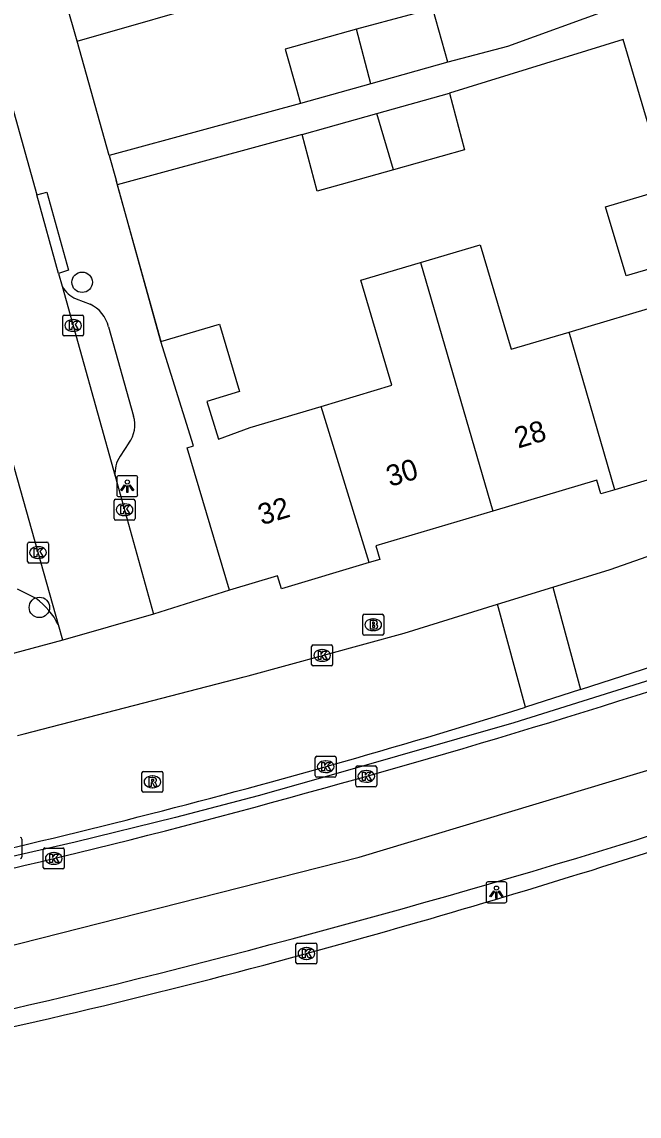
# Model space of a CAD drawing. Extents: x 161845 to 162341, y 381620 to 382158.
# Drawn here: x 162218.3 to 162247.8, y 381624.7 to 381677 of the extents above; entities that cross this region are included whole.
import ezdxf

# ---------------------------------------------------------------- set-up
doc = ezdxf.new("R2010")
doc.units = 0
for name, color, linetype in [('IMGEO_Boom', 7, 'Continuous'), ('IMGEO_Brandkraan', 7, 'Continuous'), ('IMGEO_Hek', 7, 'Continuous'), ('IMGEO_Kolk', 7, 'Continuous'), ('IMGEO_Lichtpunt', 7, 'Continuous'), ('IMGEO_Muur', 7, 'Continuous'), ('IMGEO_Pand', 7, 'Continuous'), ('IMGEO_Pand_nummerreeks', 7, 'Continuous'), ('IMGEO_Rijbaan_lokaal_open', 7, 'Continuous'), ('IMGEO_Rijbaan_regionaal_gesloten', 7, 'Continuous'), ('IMGEO_Rioolput', 7, 'Continuous'), ('IMGEO_Voetpad_open', 7, 'Continuous')]:
    doc.layers.add(name, color=color, linetype=linetype)

msp = doc.modelspace()

# ---------------------------------------------------------------- linework, layer by layer
at = {"layer": 'IMGEO_Boom'}
for centre in [(162221.204, 381664.549), (162219.161, 381649.012)]:
    msp.add_circle(centre, 0.489, dxfattribs=at)
at = {"layer": 'IMGEO_Brandkraan'}
for p, q in [((162234.609, 381647.757), (162234.609, 381648.609)), ((162234.684, 381648.683), (162235.536, 381648.683)), ((162235.61, 381648.609), (162235.61, 381647.757)), ((162235.097, 381648.463), (162235.122, 381648.463)), ((162235.536, 381647.683), (162234.684, 381647.683)), ((162235.12, 381647.903), (162235.095, 381647.903))]:
    msp.add_line(p, q, dxfattribs=at)
for points in [[(162234.609, 381647.757), (162234.609, 381648.609)], [(162234.684, 381648.683), (162235.536, 381648.683)], [(162235.61, 381648.609), (162235.61, 381647.757)], [(162234.957, 381648.383), (162234.957, 381647.983), (162235.17, 381647.983)], [(162235.188, 381648.383), (162234.957, 381648.383)], [(162235.136, 381648.302), (162235.082, 381648.302), (162235.082, 381648.226)], [(162235.082, 381648.226), (162235.135, 381648.226)], [(162235.144, 381648.15), (162235.082, 381648.15), (162235.082, 381648.069)], [(162235.082, 381648.069), (162235.144, 381648.069)], [(162235.536, 381647.683), (162234.684, 381647.683)]]:
    msp.add_lwpolyline(points, dxfattribs=at)
for centre, radius, start, end in [((162234.686, 381648.607), 0.0765, 91.552, 178.448), ((162234.686, 381648.607), 0.0765, 91.552, 178.448), ((162235.534, 381648.607), 0.0765, 1.552, 88.448), ((162235.534, 381648.607), 0.0765, 1.552, 88.448), ((162235.137, 381648.264), 0.0379, 267.8285, 90.9355), ((162235.145, 381648.109), 0.0404, 269.8759, 90.5077), ((162235.176, 381648.234), 0.251, 268.6676, 293.5347), ((162235.192, 381648.238), 0.145, 59.4692, 91.5367), ((162235.217, 381648.285), 0.0922, 285.5137, 58.1501), ((162235.222, 381648.093), 0.105, 301.3115, 78.989), ((162234.686, 381647.759), 0.0765, 181.552, 268.448), ((162234.686, 381647.759), 0.0765, 181.552, 268.448), ((162235.534, 381647.759), 0.0765, 271.552, 358.448), ((162235.534, 381647.759), 0.0765, 271.552, 358.448)]:
    msp.add_arc(centre, radius, start, end, dxfattribs=at)
for centre, major_axis, ratio, start_param, end_param in [((162235.096, 381648.183), (-0.387, 0.002), 0.722429, 4.712389, 7.853982), ((162235.121, 381648.183), (-0.39, 0.002), 0.717154, 1.570796, 4.712389)]:
    msp.add_ellipse(centre, major_axis=major_axis, ratio=ratio, start_param=start_param, end_param=end_param, dxfattribs=at)
at = {"layer": 'IMGEO_Hek'}
msp.add_lwpolyline([(162266.331, 381651.929), (162261.152, 381649.927), (162250.04, 381646.074), (162241.823, 381643.497), (162233.545, 381641.12), (162229.612, 381640.011), (162225.666, 381638.966), (162220.873, 381637.787), (162217.165, 381636.942), (162213.136, 381635.998), (162208.014, 381634.881), (162199.733, 381633.272), (162194.605, 381632.38), (162187.696, 381631.333), (162181.837, 381630.583), (162175.425, 381629.906), (162170.79, 381629.51), (162167.399, 381629.27), (162161.318, 381628.942), (162155.604, 381628.756), (162151.691, 381628.719), (162146.625, 381628.693)], dxfattribs=at)
at = {"layer": 'IMGEO_Kolk'}
for p, q in [((162220.274, 381662.059), (162220.274, 381662.911)), ((162220.349, 381662.985), (162221.201, 381662.985)), ((162220.762, 381662.765), (162220.787, 381662.765)), ((162221.275, 381662.911), (162221.275, 381662.059)), ((162220.785, 381662.205), (162220.76, 381662.205)), ((162221.201, 381661.985), (162220.349, 381661.985)), ((162222.729, 381653.255), (162222.729, 381654.107)), ((162222.804, 381654.181), (162223.656, 381654.181)), ((162223.217, 381653.961), (162223.242, 381653.961)), ((162223.73, 381654.107), (162223.73, 381653.255)), ((162223.24, 381653.401), (162223.215, 381653.401)), ((162223.656, 381653.181), (162222.804, 381653.181)), ((162218.595, 381651.205), (162218.595, 381652.057)), ((162218.67, 381652.131), (162219.522, 381652.131)), ((162219.083, 381651.911), (162219.108, 381651.911)), ((162219.596, 381652.057), (162219.596, 381651.205)), ((162219.522, 381651.131), (162218.67, 381651.131)), ((162219.106, 381651.351), (162219.081, 381651.351)), ((162232.167, 381646.291), (162232.167, 381647.143)), ((162232.242, 381647.217), (162233.094, 381647.217)), ((162232.655, 381646.997), (162232.68, 381646.997)), ((162233.168, 381647.143), (162233.168, 381646.291)), ((162232.678, 381646.437), (162232.653, 381646.437)), ((162233.094, 381646.217), (162232.242, 381646.217)), ((162232.338, 381640.975), (162232.338, 381641.827)), ((162232.413, 381641.901), (162233.265, 381641.901)), ((162233.339, 381641.827), (162233.339, 381640.975)), ((162232.826, 381641.681), (162232.851, 381641.681)), ((162234.278, 381640.513), (162234.278, 381641.365)), ((162234.353, 381641.439), (162235.205, 381641.439)), ((162234.766, 381641.219), (162234.791, 381641.219)), ((162235.279, 381641.365), (162235.279, 381640.513)), ((162233.265, 381640.901), (162232.413, 381640.901)), ((162232.849, 381641.121), (162232.824, 381641.121)), ((162234.789, 381640.659), (162234.764, 381640.659)), ((162235.205, 381640.439), (162234.353, 381640.439)), ((162218.325, 381637.942), (162218.325, 381637.09)), ((162219.422, 381637.515), (162220.274, 381637.515)), ((162219.347, 381636.589), (162219.347, 381637.441)), ((162219.835, 381637.295), (162219.86, 381637.295)), ((162220.348, 381637.441), (162220.348, 381636.589)), ((162220.274, 381636.515), (162219.422, 381636.515)), ((162219.858, 381636.735), (162219.833, 381636.735)), ((162231.416, 381632.048), (162231.416, 381632.9)), ((162231.491, 381632.974), (162232.343, 381632.974)), ((162232.417, 381632.9), (162232.417, 381632.048)), ((162231.904, 381632.754), (162231.929, 381632.754)), ((162232.343, 381631.974), (162231.491, 381631.974)), ((162231.927, 381632.194), (162231.902, 381632.194))]:
    msp.add_line(p, q, dxfattribs=at)
for points in [[(162220.274, 381662.059), (162220.274, 381662.911)], [(162220.349, 381662.985), (162221.201, 381662.985)], [(162220.595, 381662.685), (162220.718, 381662.685), (162220.718, 381662.534), (162220.848, 381662.685), (162221.012, 381662.685), (162220.866, 381662.534), (162221.019, 381662.285), (162220.867, 381662.285), (162220.782, 381662.449), (162220.718, 381662.382), (162220.718, 381662.285), (162220.595, 381662.285), (162220.595, 381662.685)], [(162221.275, 381662.911), (162221.275, 381662.059)], [(162221.201, 381661.985), (162220.349, 381661.985)], [(162222.729, 381653.255), (162222.729, 381654.107)], [(162222.804, 381654.181), (162223.656, 381654.181)], [(162223.05, 381653.881), (162223.173, 381653.881), (162223.173, 381653.73), (162223.303, 381653.881), (162223.467, 381653.881), (162223.321, 381653.73), (162223.474, 381653.481), (162223.322, 381653.481), (162223.237, 381653.645), (162223.173, 381653.578), (162223.173, 381653.481), (162223.05, 381653.481), (162223.05, 381653.881)], [(162223.73, 381654.107), (162223.73, 381653.255)], [(162223.656, 381653.181), (162222.804, 381653.181)], [(162218.595, 381651.205), (162218.595, 381652.057)], [(162218.67, 381652.131), (162219.522, 381652.131)], [(162218.916, 381651.831), (162219.039, 381651.831), (162219.039, 381651.68), (162219.169, 381651.831), (162219.333, 381651.831), (162219.187, 381651.68), (162219.34, 381651.431), (162219.188, 381651.431), (162219.103, 381651.595), (162219.039, 381651.528), (162219.039, 381651.431), (162218.916, 381651.431), (162218.916, 381651.831)], [(162219.596, 381652.057), (162219.596, 381651.205)], [(162219.522, 381651.131), (162218.67, 381651.131)], [(162232.167, 381646.291), (162232.167, 381647.143)], [(162232.242, 381647.217), (162233.094, 381647.217)], [(162233.168, 381647.143), (162233.168, 381646.291)], [(162232.488, 381646.917), (162232.611, 381646.917), (162232.611, 381646.766), (162232.741, 381646.917), (162232.905, 381646.917), (162232.759, 381646.766), (162232.912, 381646.517), (162232.76, 381646.517), (162232.675, 381646.681), (162232.611, 381646.614), (162232.611, 381646.517), (162232.488, 381646.517), (162232.488, 381646.917)], [(162233.094, 381646.217), (162232.242, 381646.217)], [(162232.338, 381640.975), (162232.338, 381641.827)], [(162232.413, 381641.901), (162233.265, 381641.901)], [(162233.339, 381641.827), (162233.339, 381640.975)], [(162232.659, 381641.601), (162232.782, 381641.601), (162232.782, 381641.45), (162232.912, 381641.601), (162233.076, 381641.601), (162232.93, 381641.45), (162233.083, 381641.201), (162232.931, 381641.201), (162232.846, 381641.365), (162232.782, 381641.298), (162232.782, 381641.201), (162232.659, 381641.201), (162232.659, 381641.601)], [(162234.278, 381640.513), (162234.278, 381641.365)], [(162234.353, 381641.439), (162235.205, 381641.439)], [(162235.279, 381641.365), (162235.279, 381640.513)], [(162233.265, 381640.901), (162232.413, 381640.901)], [(162234.599, 381641.139), (162234.722, 381641.139), (162234.722, 381640.988), (162234.852, 381641.139), (162235.016, 381641.139), (162234.87, 381640.988), (162235.023, 381640.739), (162234.871, 381640.739), (162234.786, 381640.903), (162234.722, 381640.836), (162234.722, 381640.739), (162234.599, 381640.739), (162234.599, 381641.139)], [(162235.205, 381640.439), (162234.353, 381640.439)], [(162218.325, 381637.942), (162218.325, 381637.09)], [(162219.422, 381637.515), (162220.274, 381637.515)], [(162219.347, 381636.589), (162219.347, 381637.441)], [(162219.668, 381637.215), (162219.791, 381637.215), (162219.791, 381637.064), (162219.921, 381637.215), (162220.085, 381637.215), (162219.939, 381637.064), (162220.092, 381636.815), (162219.94, 381636.815), (162219.855, 381636.979), (162219.791, 381636.912), (162219.791, 381636.815), (162219.668, 381636.815), (162219.668, 381637.215)], [(162220.348, 381637.441), (162220.348, 381636.589)], [(162220.274, 381636.515), (162219.422, 381636.515)], [(162231.416, 381632.048), (162231.416, 381632.9)], [(162231.491, 381632.974), (162232.343, 381632.974)], [(162232.417, 381632.9), (162232.417, 381632.048)], [(162231.737, 381632.674), (162231.86, 381632.674), (162231.86, 381632.523), (162231.99, 381632.674), (162232.154, 381632.674), (162232.008, 381632.523), (162232.161, 381632.274), (162232.009, 381632.274), (162231.924, 381632.438), (162231.86, 381632.371), (162231.86, 381632.274), (162231.737, 381632.274), (162231.737, 381632.674)], [(162232.343, 381631.974), (162231.491, 381631.974)]]:
    msp.add_lwpolyline(points, dxfattribs=at)
for centre, start, end in [((162220.351, 381662.909), 91.552, 178.448), ((162220.351, 381662.909), 91.552, 178.448), ((162221.199, 381662.909), 1.552, 88.448), ((162221.199, 381662.909), 1.552, 88.448), ((162220.351, 381662.061), 181.552, 268.448), ((162220.351, 381662.061), 181.552, 268.448), ((162221.199, 381662.061), 271.552, 358.448), ((162221.199, 381662.061), 271.552, 358.448), ((162222.806, 381654.105), 91.552, 178.448), ((162222.806, 381654.105), 91.552, 178.448), ((162223.654, 381654.105), 1.552, 88.448), ((162223.654, 381654.105), 1.552, 88.448), ((162222.806, 381653.257), 181.552, 268.448), ((162222.806, 381653.257), 181.552, 268.448), ((162223.654, 381653.257), 271.552, 358.448), ((162223.654, 381653.257), 271.552, 358.448), ((162218.672, 381652.055), 91.552, 178.448), ((162218.672, 381652.055), 91.552, 178.448), ((162219.52, 381652.055), 1.552, 88.448), ((162219.52, 381652.055), 1.552, 88.448), ((162218.672, 381651.207), 181.552, 268.448), ((162218.672, 381651.207), 181.552, 268.448), ((162219.52, 381651.207), 271.552, 358.448), ((162219.52, 381651.207), 271.552, 358.448), ((162232.244, 381647.141), 91.552, 178.448), ((162232.244, 381647.141), 91.552, 178.448), ((162233.092, 381647.141), 1.552, 88.448), ((162233.092, 381647.141), 1.552, 88.448), ((162232.244, 381646.293), 181.552, 268.448), ((162232.244, 381646.293), 181.552, 268.448), ((162233.092, 381646.293), 271.552, 358.448), ((162233.092, 381646.293), 271.552, 358.448), ((162232.415, 381641.825), 91.552, 178.448), ((162232.415, 381641.825), 91.552, 178.448), ((162233.263, 381641.825), 1.552, 88.448), ((162233.263, 381641.825), 1.552, 88.448), ((162234.355, 381641.363), 91.552, 178.448), ((162234.355, 381641.363), 91.552, 178.448), ((162235.203, 381641.363), 1.552, 88.448), ((162235.203, 381641.363), 1.552, 88.448), ((162232.415, 381640.977), 181.552, 268.448), ((162232.415, 381640.977), 181.552, 268.448), ((162233.263, 381640.977), 271.552, 358.448), ((162233.263, 381640.977), 271.552, 358.448), ((162234.355, 381640.515), 181.552, 268.448), ((162234.355, 381640.515), 181.552, 268.448), ((162235.203, 381640.515), 271.552, 358.448), ((162235.203, 381640.515), 271.552, 358.448), ((162218.249, 381637.94), 1.552, 88.448), ((162218.249, 381637.94), 1.552, 88.448), ((162219.424, 381637.439), 91.552, 178.448), ((162219.424, 381637.439), 91.552, 178.448), ((162220.272, 381637.439), 1.552, 88.448), ((162220.272, 381637.439), 1.552, 88.448), ((162218.249, 381637.092), 271.552, 358.448), ((162218.249, 381637.092), 271.552, 358.448), ((162219.424, 381636.591), 181.552, 268.448), ((162219.424, 381636.591), 181.552, 268.448), ((162220.272, 381636.591), 271.552, 358.448), ((162220.272, 381636.591), 271.552, 358.448), ((162231.493, 381632.898), 91.552, 178.448), ((162231.493, 381632.898), 91.552, 178.448), ((162232.341, 381632.898), 1.552, 88.448), ((162232.341, 381632.898), 1.552, 88.448), ((162231.493, 381632.05), 181.552, 268.448), ((162231.493, 381632.05), 181.552, 268.448), ((162232.341, 381632.05), 271.552, 358.448), ((162232.341, 381632.05), 271.552, 358.448)]:
    msp.add_arc(centre, 0.0765, start, end, dxfattribs=at)
for centre, major_axis, ratio, start_param, end_param in [((162220.761, 381662.485), (-0.387, 0.002), 0.722429, 4.712389, 7.853982), ((162220.786, 381662.485), (-0.39, 0.002), 0.717154, 1.570796, 4.712389), ((162223.216, 381653.681), (-0.387, 0.002), 0.722429, 4.712389, 7.853982), ((162223.241, 381653.681), (-0.39, 0.002), 0.717154, 1.570796, 4.712389), ((162219.082, 381651.631), (-0.387, 0.002), 0.722429, 4.712389, 7.853982), ((162219.107, 381651.631), (-0.39, 0.002), 0.717154, 1.570796, 4.712389), ((162232.654, 381646.717), (-0.387, 0.002), 0.722429, 4.712389, 7.853982), ((162232.679, 381646.717), (-0.39, 0.002), 0.717154, 1.570796, 4.712389), ((162232.825, 381641.401), (-0.387, 0.002), 0.722429, 4.712389, 7.853982), ((162232.85, 381641.401), (-0.39, 0.002), 0.717154, 1.570796, 4.712389), ((162234.765, 381640.939), (-0.387, 0.002), 0.722429, 4.712389, 7.853982), ((162234.79, 381640.939), (-0.39, 0.002), 0.717154, 1.570796, 4.712389), ((162219.834, 381637.015), (-0.387, 0.002), 0.722429, 4.712389, 7.853982), ((162219.859, 381637.015), (-0.39, 0.002), 0.717154, 1.570796, 4.712389), ((162231.903, 381632.474), (-0.387, 0.002), 0.722429, 4.712389, 7.853982), ((162231.928, 381632.474), (-0.39, 0.002), 0.717154, 1.570796, 4.712389)]:
    msp.add_ellipse(centre, major_axis=major_axis, ratio=ratio, start_param=start_param, end_param=end_param, dxfattribs=at)
at = {"layer": 'IMGEO_Lichtpunt'}
for p, q in [((162223.762, 381655.305), (162222.954, 381655.305)), ((162223.762, 381655.305), (162222.954, 381655.305)), ((162222.86, 381655.21), (162222.86, 381654.403)), ((162222.86, 381655.21), (162222.86, 381654.403)), ((162223.856, 381654.403), (162223.856, 381655.21)), ((162223.856, 381654.403), (162223.856, 381655.21)), ((162222.954, 381654.309), (162223.762, 381654.309)), ((162222.954, 381654.309), (162223.762, 381654.309)), ((162240.497, 381635.802), (162240.497, 381634.995)), ((162240.497, 381635.802), (162240.497, 381634.995)), ((162241.399, 381635.897), (162240.591, 381635.897)), ((162241.399, 381635.897), (162240.591, 381635.897)), ((162241.493, 381634.995), (162241.493, 381635.802)), ((162241.493, 381634.995), (162241.493, 381635.802)), ((162240.591, 381634.901), (162241.399, 381634.901)), ((162240.591, 381634.901), (162241.399, 381634.901))]:
    msp.add_line(p, q, dxfattribs=at)
for points in [[(162223.234, 381654.874), (162223.273, 381654.846), (162223.085, 381654.584), (162223.047, 381654.611), (162223.234, 381654.874)], [(162223.336, 381654.826), (162223.383, 381654.826), (162223.383, 381654.504), (162223.336, 381654.504), (162223.336, 381654.826)], [(162223.446, 381654.846), (162223.484, 381654.873), (162223.671, 381654.611), (162223.632, 381654.583), (162223.446, 381654.846)], [(162240.871, 381635.466), (162240.91, 381635.438), (162240.722, 381635.176), (162240.684, 381635.203), (162240.871, 381635.466)], [(162241.083, 381635.438), (162241.121, 381635.465), (162241.308, 381635.203), (162241.269, 381635.175), (162241.083, 381635.438)], [(162240.973, 381635.418), (162241.02, 381635.418), (162241.02, 381635.096), (162240.973, 381635.096), (162240.973, 381635.418)]]:
    msp.add_lwpolyline(points, dxfattribs=at)
for centre in [(162223.359, 381655.008), (162240.996, 381635.6)]:
    msp.add_circle(centre, 0.0994, dxfattribs=at)
for centre, start, end in [((162222.954, 381655.21), 90, 180), ((162222.954, 381655.21), 90, 180), ((162223.762, 381655.21), 0, 90), ((162223.762, 381655.21), 0, 90), ((162222.954, 381654.403), 180, 270), ((162222.954, 381654.403), 180, 270), ((162223.762, 381654.403), 270, 0), ((162223.762, 381654.403), 270, 360), ((162240.591, 381635.802), 90, 180), ((162240.591, 381635.802), 90, 180), ((162241.399, 381635.802), 0, 90), ((162241.399, 381635.802), 0, 90), ((162240.591, 381634.995), 180, 270), ((162240.591, 381634.995), 180, 270), ((162241.399, 381634.995), 270, 0), ((162241.399, 381634.995), 270, 360)]:
    msp.add_arc(centre, 0.0946, start, end, dxfattribs=at)
at = {"layer": 'IMGEO_Muur'}
msp.add_lwpolyline([(162224.963, 381661.714), (162222.822, 381669.423)], dxfattribs=at)
at = {"layer": 'IMGEO_Pand'}
for points in [[(162220.972, 381676.079), (162218.956, 381683.081)], [(162220.972, 381676.079), (162228.305, 381678.19), (162231.383, 381679.076), (162227.057, 381682.528), (162226.929, 381682.972)], [(162238.666, 381675.069), (162237.954, 381677.611), (162236.809, 381677.306), (162234.306, 381676.639)], [(162234.306, 381676.639), (162230.91, 381675.681), (162231.456, 381673.735), (162231.635, 381673.097)], [(162234.998, 381674.04), (162234.306, 381676.639)], [(162238.666, 381675.069), (162234.998, 381674.04)], [(162234.998, 381674.04), (162231.635, 381673.097)], [(162235.287, 381672.616), (162238.757, 381673.589)], [(162238.757, 381673.589), (162239.475, 381670.879), (162236.071, 381669.924)], [(162231.714, 381671.613), (162232.849, 381671.932), (162235.287, 381672.616)], [(162236.071, 381669.924), (162235.287, 381672.616)], [(162236.071, 381669.924), (162233.575, 381669.223), (162232.433, 381668.903), (162231.714, 381671.613)], [(162244.469, 381662.169), (162249.169, 381663.565), (162248.656, 381665.291), (162247.19, 381664.855), (162246.21, 381668.154), (162249.155, 381669.029)], [(162237.36, 381665.497), (162240.211, 381666.344), (162241.696, 381661.345), (162244.469, 381662.169)], [(162232.618, 381658.619), (162236.003, 381659.625), (162234.51, 381664.65), (162237.36, 381665.497)], [(162237.36, 381665.497), (162240.82, 381653.616)], [(162224.963, 381661.714), (162227.769, 381662.548), (162228.727, 381659.322), (162227.16, 381658.849), (162227.713, 381657.048), (162229.234, 381657.614), (162232.618, 381658.619)], [(162246.647, 381654.632), (162244.469, 381662.169)], [(162228.239, 381649.84), (162226.219, 381656.642), (162226.528, 381656.733), (162224.963, 381661.714)], [(162234.92, 381651.151), (162232.618, 381658.619)], [(162252.722, 381657.173), (162250.565, 381656.532), (162250.766, 381655.856), (162246.647, 381654.632)], [(162246.647, 381654.632), (162245.986, 381654.436), (162245.791, 381655.093), (162240.82, 381653.616)], [(162240.82, 381653.616), (162235.235, 381651.957), (162235.43, 381651.303), (162234.92, 381651.151)], [(162234.92, 381651.151), (162230.726, 381649.906), (162230.543, 381650.524), (162228.239, 381649.84)]]:
    msp.add_lwpolyline(points, dxfattribs=at)
at = {"layer": 'IMGEO_Rijbaan_lokaal_open'}
for points in [[(162215.556, 381681.205), (162219.035, 381668.723)], [(162220.082, 381664.97), (162219.035, 381668.723)], [(162220.082, 381664.97), (162220.253, 381664.356)], [(162220.253, 381664.356), (162222.781, 381655.288)], [(162243.686, 381649.981), (162246.43, 381650.83), (162257.303, 381654.644), (162264.812, 381657.392), (162272.909, 381660.74), (162277.242, 381662.769), (162279.678, 381664.016)], [(162220.068, 381648.178), (162217.261, 381658.154)], [(162222.781, 381655.288), (162224.618, 381648.697)], [(162241.048, 381649.166), (162243.686, 381649.981)], [(162243.686, 381649.981), (162245.018, 381645.086)], [(162218.121, 381642.892), (162218.428, 381642.967), (162228.937, 381645.699), (162229.134, 381645.75), (162236.593, 381647.788), (162241.048, 381649.166)], [(162242.385, 381644.249), (162241.048, 381649.166)], [(162245.018, 381645.086), (162257.495, 381649.12)], [(162224.618, 381648.697), (162220.275, 381647.442)], [(162220.275, 381647.442), (162220.068, 381648.178)], [(162245.018, 381645.086), (162242.385, 381644.249)], [(162241.729, 381644.041), (162242.385, 381644.249)]]:
    msp.add_lwpolyline(points, dxfattribs=at)
msp.add_arc((162137.649, 381978.348), 350.134, 281.02648, 287.29289, dxfattribs=at)
at = {"layer": 'IMGEO_Rijbaan_regionaal_gesloten'}
msp.add_lwpolyline([(162065.762, 381627.224), (162074.598, 381626.568), (162101.225, 381625.613), (162133.688, 381624.885), (162151.965, 381624.703), (162167.196, 381625.249), (162193.384, 381627.978), (162217.254, 381632.709), (162234.44, 381637.075), (162251.353, 381642.169), (162267.176, 381648.082), (162286.544, 381657.725), (162299.911, 381665.73), (162311.76, 381673.667)], dxfattribs=at)
for centre, radius, start, end in [((162120.639, 382045.642), 420.486, 285.34665, 289.11306), ((162153.724, 381934.069), 310.706, 287.45256, 291.94714), ((162141.246, 381964.503), 336.79, 280.87362, 285.61919), ((162115.301, 382067.41), 449.445, 282.59478, 287.02725), ((162122.85, 382030.969), 413.151, 285.56323, 287.94028), ((162147.07, 381942.387), 321.319, 281.87964, 285.64064)]:
    msp.add_arc(centre, radius, start, end, dxfattribs=at)
at = {"layer": 'IMGEO_Rioolput'}
for p, q in [((162224.135, 381641.177), (162224.987, 381641.177)), ((162224.06, 381640.251), (162224.06, 381641.103)), ((162224.548, 381640.957), (162224.573, 381640.957)), ((162225.061, 381641.103), (162225.061, 381640.251)), ((162224.987, 381640.177), (162224.135, 381640.177)), ((162224.571, 381640.397), (162224.546, 381640.397))]:
    msp.add_line(p, q, dxfattribs=at)
for points in [[(162224.135, 381641.177), (162224.987, 381641.177)], [(162224.06, 381640.251), (162224.06, 381641.103)], [(162224.649, 381640.875), (162224.397, 381640.877), (162224.397, 381640.477)], [(162224.575, 381640.796), (162224.521, 381640.796), (162224.521, 381640.715)], [(162224.521, 381640.715), (162224.573, 381640.715)], [(162225.061, 381641.103), (162225.061, 381640.251)], [(162224.987, 381640.177), (162224.135, 381640.177)], [(162224.397, 381640.477), (162224.521, 381640.477), (162224.521, 381640.639), (162224.532, 381640.639)], [(162224.579, 381640.61), (162224.65, 381640.477), (162224.79, 381640.477), (162224.725, 381640.603)]]:
    msp.add_lwpolyline(points, dxfattribs=at)
for centre, radius, start, end in [((162224.137, 381641.101), 0.0765, 91.552, 178.448), ((162224.137, 381641.101), 0.0765, 91.552, 178.448), ((162224.985, 381641.101), 0.0765, 1.552, 88.448), ((162224.985, 381641.101), 0.0765, 1.552, 88.448), ((162224.557, 381640.904), 0.19, 274.7715, 282.9687), ((162224.581, 381640.7), 0.0964, 77.0061, 93.1865), ((162224.595, 381640.757), 0.0378, 276.6634, 79.6772), ((162224.648, 381640.765), 0.109, 350.3612, 89.416), ((162224.646, 381640.765), 0.112, 277.5842, 350.9817), ((162224.63, 381640.55), 0.108, 29.5134, 73.7905), ((162224.137, 381640.253), 0.0765, 181.552, 268.448), ((162224.137, 381640.253), 0.0765, 181.552, 268.448), ((162224.531, 381640.586), 0.0533, 26.0293, 88.6989), ((162224.985, 381640.253), 0.0765, 271.552, 358.448), ((162224.985, 381640.253), 0.0765, 271.552, 358.448)]:
    msp.add_arc(centre, radius, start, end, dxfattribs=at)
for centre, major_axis, ratio, start_param, end_param in [((162224.547, 381640.677), (-0.387, 0.002), 0.722429, 4.712389, 7.853982), ((162224.572, 381640.677), (-0.39, 0.002), 0.717154, 1.570796, 4.712389)]:
    msp.add_ellipse(centre, major_axis=major_axis, ratio=ratio, start_param=start_param, end_param=end_param, dxfattribs=at)
at = {"layer": 'IMGEO_Voetpad_open'}
for points in [[(162260.94, 381709.231), (162260.295, 381707.733), (162252.877, 381692.029), (162246.443, 381677.593), (162241.528, 381675.819), (162238.666, 381675.069)], [(162222.493, 381670.606), (162220.972, 381676.079)], [(162249.155, 381669.029), (162247.052, 381676.144), (162238.757, 381673.589)], [(162231.635, 381673.097), (162222.493, 381670.606)], [(162231.714, 381671.613), (162222.883, 381669.205)], [(162222.493, 381670.606), (162222.822, 381669.423), (162222.883, 381669.205)], [(162222.883, 381669.205), (162224.963, 381661.714)], [(162219.035, 381668.723), (162219.516, 381668.857), (162220.554, 381665.134), (162220.082, 381664.97)], [(162220.911, 381663.764), (162221.584, 381663.497)], [(162222.459, 381662.417), (162223.66, 381658.151)], [(162223.431, 381656.869), (162223.024, 381656.234)], [(162219.006, 381649.432), (162218.117, 381649.877)], [(162228.239, 381649.84), (162224.618, 381648.697)], [(162220.275, 381647.442), (162216.887, 381646.538)]]:
    msp.add_lwpolyline(points, dxfattribs=at)
for centre, radius, start, end in [((162221.421, 381664.993), 1.331, 208.5988, 247.446), ((162220.961, 381662.098), 1.532, 12.0345, 65.9932), ((162222.311, 381657.73), 1.413, 322.4303, 17.3142), ((162224.139, 381655.443), 1.367, 144.6594, 186.5282), ((162216.982, 381646.642), 3.447, 26.4708, 54.0511)]:
    msp.add_arc(centre, radius, start, end, dxfattribs=at)

# ---------------------------------------------------------------- texts
at = {"layer": 'IMGEO_Pand_nummerreeks'}
for s, rotation, p in [('28', 16.6737, (162242.029, 381656.6)), ('30', 16.6737, (162235.908, 381654.767)), ('32', 16.6731, (162229.781, 381652.933))]:
    msp.add_text(s, height=1, rotation=rotation, dxfattribs=at).set_placement(p)

doc.saveas('drawing.dxf')
